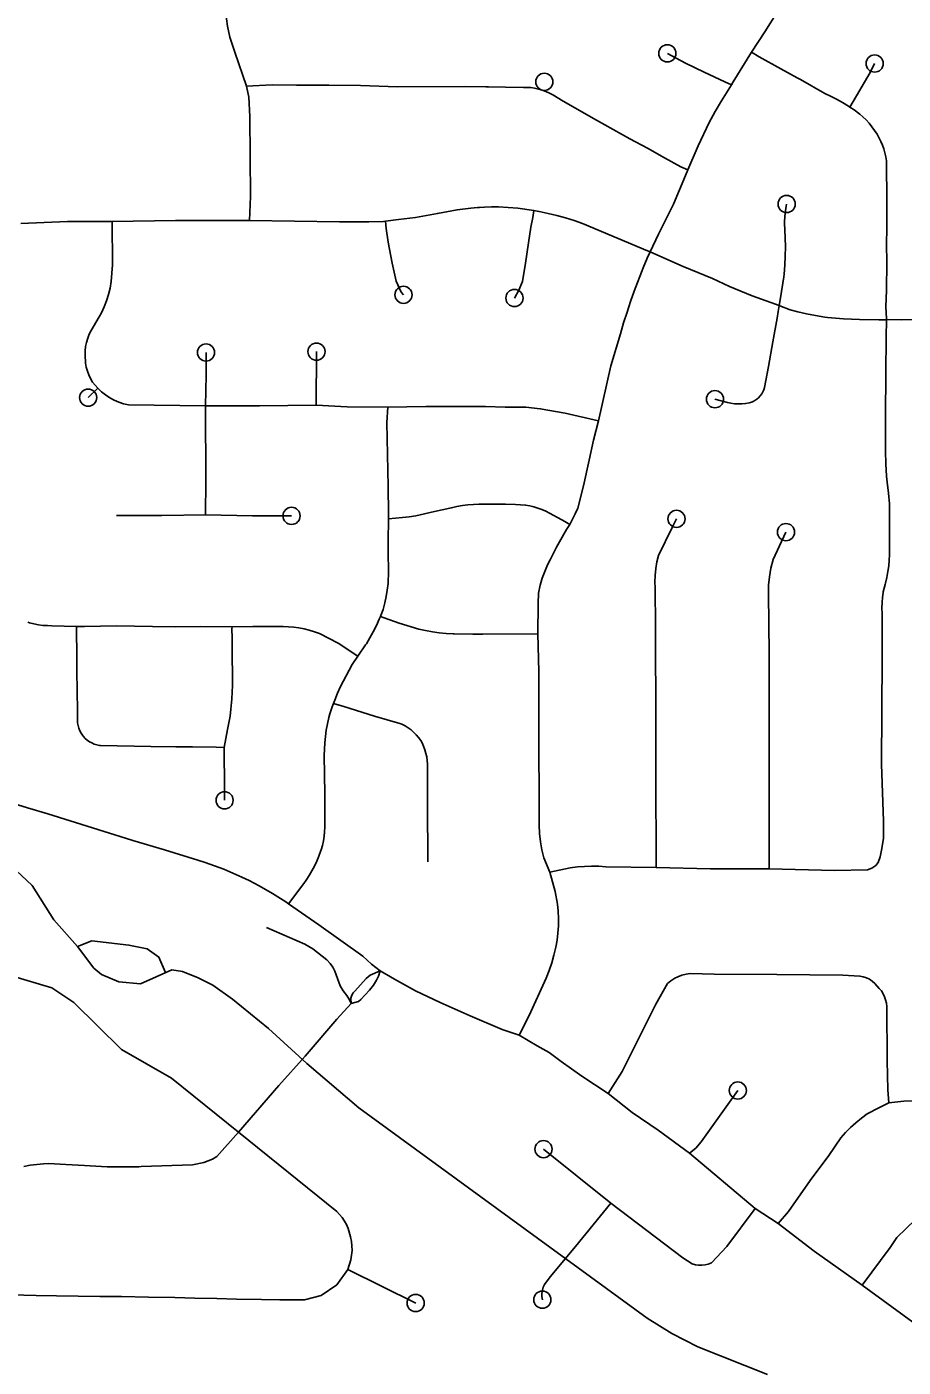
# Model space of a CAD drawing. Extents: x -19 to 366, y -4 to 359.
# Drawn here: x 145.748 to 146.231, y 193.996 to 194.735 of the extents above; entities that cross this region are included whole.
import ezdxf

# ---------------------------------------------------------------- set-up
doc = ezdxf.new("R2010")
doc.units = 0
for name, color, linetype in [('R_Striping', 7, 'Continuous'), ('R_Temp Easement', 7, 'Continuous'), ('Sheet Fence', 7, 'Continuous')]:
    doc.layers.add(name, color=color, linetype=linetype)

msp = doc.modelspace()

# ---------------------------------------------------------------- linework, layer by layer
at = {"layer": 'R_Striping'}
for points in [[(145.86923, 194.70224), (145.86263, 194.72092), (145.85996, 194.72932), (145.85862, 194.73533), (145.85757, 194.74341), (145.85713, 194.74879), (145.85695, 194.75329), (145.85752, 194.79264), (145.85715, 194.81378), (145.85703, 194.86597), (145.85645, 194.87248), (145.85536, 194.88052), (145.84851, 194.92482), (145.84463, 194.94453)], [(146.1475, 194.72094), (146.15467, 194.73213), (146.16193, 194.74353), (146.16485, 194.74746), (146.1716, 194.75845), (146.17496, 194.76309)], [(146.13636, 194.70303), (146.1328, 194.70471), (146.1213, 194.71007), (146.11106, 194.71489), (146.10312, 194.7192), (146.10104, 194.72033)], [(146.13636, 194.70303), (146.13738, 194.70462), (146.1475, 194.72094)], [(146.1475, 194.72094), (146.15158, 194.71845), (146.16366, 194.71186), (146.17265, 194.70678), (146.17436, 194.70588), (146.18778, 194.69829), (146.19087, 194.69685), (146.19427, 194.69512), (146.19757, 194.69325), (146.2008, 194.69126), (146.20157, 194.69075)], [(146.20157, 194.69075), (146.20523, 194.69688), (146.21273, 194.70974), (146.21527, 194.71472)], [(146.11235, 194.65609), (146.10844, 194.65785), (146.09953, 194.66275), (146.09006, 194.66817), (146.08041, 194.67334), (146.06208, 194.68358), (146.04358, 194.69397), (146.038, 194.69744), (146.0361, 194.69846), (146.03413, 194.69935), (146.0321, 194.70009), (146.03157, 194.70024), (146.03002, 194.70069), (146.0279, 194.70114), (146.02576, 194.70145), (146.0236, 194.7016), (146.02179, 194.70162), (146.0118, 194.70176), (146.00253, 194.70189), (146.00109, 194.70191), (145.98971, 194.70207), (145.9523, 194.70198), (145.93198, 194.70264), (145.91442, 194.70291), (145.89671, 194.7028), (145.88337, 194.70296), (145.86923, 194.70224)], [(145.87071, 194.62821), (145.87126, 194.64148), (145.87101, 194.68551), (145.87042, 194.69627), (145.86923, 194.70224)], [(146.11235, 194.65609), (146.11811, 194.66939), (146.12407, 194.68228), (146.12742, 194.6883), (146.13089, 194.69425), (146.13448, 194.70013), (146.13636, 194.70303)], [(146.2218, 194.57363), (146.22181, 194.57419), (146.22152, 194.58072), (146.22179, 194.58986), (146.22192, 194.60527), (146.22186, 194.6152), (146.22193, 194.62396), (146.22201, 194.64265), (146.22187, 194.65673), (146.22188, 194.65896), (146.22171, 194.66118), (146.22141, 194.66338), (146.22097, 194.66556), (146.22036, 194.6677), (146.21961, 194.6698), (146.21872, 194.67184), (146.21781, 194.67361), (146.21661, 194.6758), (146.21527, 194.67791), (146.21381, 194.67994), (146.21224, 194.68187), (146.21052, 194.68371), (146.20872, 194.68544), (146.20702, 194.68689), (146.20397, 194.68914), (146.20157, 194.69075)], [(146.09161, 194.61092), (146.09612, 194.6208), (146.10441, 194.63725), (146.11107, 194.65314), (146.11235, 194.65609)], [(146.0275, 194.63372), (146.01858, 194.63508), (146.008, 194.63573), (146.00413, 194.63576), (146.00028, 194.63564), (145.99758, 194.63546), (145.99642, 194.63538), (145.99281, 194.63499), (145.98521, 194.63414), (145.9743, 194.63218), (145.9622, 194.62993), (145.95285, 194.62882), (145.9458, 194.62783)], [(146.1626, 194.58144), (146.1633, 194.58565), (146.16523, 194.59715), (146.16539, 194.59875), (146.16577, 194.60372), (146.166, 194.60869), (146.16608, 194.61367), (146.16603, 194.61864), (146.16564, 194.62698), (146.16563, 194.62728), (146.16579, 194.63044), (146.1661, 194.63359), (146.16648, 194.63607), (146.16676, 194.63733)], [(145.79511, 194.62764), (145.77057, 194.62765), (145.74481, 194.62669)], [(145.78715, 194.53579), (145.78571, 194.53747), (145.78437, 194.53927), (145.78325, 194.54118), (145.78227, 194.54319), (145.78149, 194.54527), (145.78088, 194.54742), (145.78049, 194.54961), (145.78016, 194.55417), (145.78026, 194.55651), (145.78052, 194.55883), (145.78099, 194.56112), (145.78164, 194.56337), (145.78247, 194.56556), (145.78347, 194.56768), (145.78789, 194.5751), (145.78927, 194.57741), (145.79078, 194.58068), (145.79208, 194.58404), (145.79314, 194.58749), (145.79395, 194.59101), (145.79451, 194.59457), (145.79539, 194.6039), (145.79511, 194.62764)], [(145.87071, 194.62821), (145.8301, 194.62817), (145.79511, 194.62764)], [(145.9458, 194.62783), (145.94465, 194.62767), (145.93651, 194.62744), (145.92042, 194.6275), (145.87071, 194.62821)], [(145.9458, 194.62783), (145.94606, 194.6239), (145.94724, 194.61625), (145.94945, 194.60478), (145.95157, 194.59486), (145.95443, 194.58872), (145.95564, 194.58732)], [(146.0275, 194.63372), (146.0269, 194.6299), (146.02583, 194.62461), (146.02453, 194.61589), (146.02283, 194.60475), (146.02119, 194.59467), (146.01922, 194.58983), (146.01679, 194.58553)], [(146.09161, 194.61092), (146.09017, 194.61156), (146.074, 194.61841), (146.05438, 194.62654), (146.04969, 194.62818), (146.04493, 194.62966), (146.04016, 194.63101), (146.03531, 194.6322), (146.03045, 194.63325), (146.03024, 194.6333), (146.0275, 194.63372)], [(146.06313, 194.51787), (146.06988, 194.54812), (146.07515, 194.56585), (146.07694, 194.57182), (146.07882, 194.57776), (146.08077, 194.5837), (146.08269, 194.58931), (146.0878, 194.60221), (146.08991, 194.60758), (146.09161, 194.61092)], [(146.1626, 194.58144), (146.15798, 194.583), (146.14785, 194.5867), (146.13522, 194.59181), (146.12596, 194.59622), (146.1098, 194.60296), (146.09516, 194.60934), (146.09161, 194.61092)], [(146.30702, 194.58309), (146.30063, 194.58449), (146.29469, 194.58506), (146.29205, 194.58481), (146.28943, 194.58442), (146.28684, 194.58389), (146.28428, 194.58321), (146.28177, 194.58238), (146.27452, 194.57943), (146.26619, 194.57602), (146.2656, 194.5758), (146.26347, 194.57509), (146.26131, 194.57453), (146.25911, 194.57412), (146.2569, 194.57385), (146.25467, 194.57373), (146.24956, 194.57373), (146.24158, 194.57366), (146.22988, 194.57356), (146.2218, 194.57363)], [(146.1626, 194.58144), (146.1621, 194.57812), (146.16157, 194.57445), (146.15919, 194.56147), (146.15669, 194.54773), (146.15462, 194.53633), (146.15423, 194.53505), (146.1537, 194.53383), (146.15304, 194.53268), (146.15225, 194.53161), (146.15133, 194.53063), (146.15031, 194.52977), (146.14922, 194.52902), (146.14803, 194.52841), (146.14679, 194.52793), (146.14618, 194.52775), (146.14415, 194.52741), (146.14215, 194.52722), (146.14009, 194.52718), (146.13807, 194.52729), (146.13605, 194.52754), (146.13412, 194.52792), (146.12728, 194.52978)], [(146.2218, 194.57363), (146.22131, 194.57361), (146.21766, 194.57351), (146.20695, 194.57373), (146.20256, 194.5739), (146.19817, 194.57415), (146.19376, 194.57447), (146.18937, 194.57487), (146.18775, 194.57503), (146.18275, 194.57586), (146.1778, 194.57682), (146.17286, 194.57793), (146.16866, 194.57898), (146.16296, 194.58131), (146.1626, 194.58144)], [(146.2218, 194.57363), (146.22155, 194.56379), (146.22138, 194.54434), (146.22138, 194.53887), (146.22134, 194.52586), (146.22118, 194.50605), (146.22121, 194.50109), (146.22141, 194.49427), (146.22173, 194.48745), (146.22219, 194.48401), (146.22289, 194.47805), (146.22342, 194.47208), (146.22351, 194.46278), (146.22352, 194.44598), (146.22351, 194.44406), (146.22336, 194.44103), (146.22307, 194.43801), (146.22262, 194.43481), (146.22201, 194.43163), (146.22125, 194.42848), (146.22099, 194.42767), (146.22043, 194.42569), (146.22004, 194.42368), (146.21977, 194.42166), (146.21966, 194.42072), (146.21939, 194.41773), (146.21932, 194.41474), (146.21936, 194.41174), (146.21942, 194.38915), (146.21941, 194.38729), (146.21912, 194.32878), (146.22009, 194.2973), (146.22011, 194.28798), (146.21931, 194.28226), (146.21831, 194.27772), (146.21717, 194.27459), (146.21592, 194.27292), (146.21378, 194.27134), (146.21134, 194.27058), (146.19308, 194.27008), (146.15719, 194.27102)], [(145.84663, 194.52616), (145.84698, 194.54296), (145.84686, 194.55552)], [(145.90758, 194.52648), (145.90769, 194.55602)], [(145.78191, 194.53068), (145.78715, 194.53579)], [(145.84663, 194.52616), (145.80413, 194.52662), (145.80143, 194.5273), (145.79877, 194.5282), (145.79621, 194.52931), (145.79375, 194.53064), (145.79141, 194.53217), (145.78922, 194.53389), (145.78715, 194.53579)], [(145.84653, 194.46606), (145.84666, 194.48479), (145.84663, 194.52616)], [(145.90758, 194.52648), (145.87628, 194.52621), (145.84663, 194.52616)], [(145.94695, 194.52542), (145.92466, 194.5256), (145.90758, 194.52648)], [(145.94695, 194.52542), (145.94652, 194.51704), (145.9472, 194.48172), (145.94731, 194.46687), (145.94737, 194.46397)], [(146.06313, 194.51787), (146.04475, 194.52208), (146.03103, 194.52455), (146.02305, 194.52547), (146.01159, 194.52532), (146.00087, 194.52581), (146.00001, 194.52585), (145.98874, 194.52582), (145.96795, 194.52578), (145.94695, 194.52542)], [(146.04725, 194.46082), (146.04884, 194.46369), (146.05032, 194.46666), (146.05165, 194.46969), (146.05483, 194.48201), (146.05798, 194.49625), (146.0604, 194.50718), (146.06313, 194.51787)], [(146.04725, 194.46082), (146.04448, 194.4624), (146.04293, 194.46328), (146.03607, 194.46693), (146.03403, 194.46804), (146.03191, 194.46901), (146.02973, 194.46984), (146.02749, 194.47054), (146.02522, 194.47109), (146.02291, 194.47149), (146.01736, 194.47184), (146.01191, 194.47202), (146.00643, 194.47205), (145.99725, 194.47192), (145.99417, 194.47183), (145.99112, 194.47158), (145.98808, 194.47118), (145.98507, 194.47064), (145.98208, 194.46995), (145.98112, 194.4697), (145.97274, 194.4679), (145.96241, 194.46549), (145.95878, 194.46502), (145.95514, 194.46465), (145.94737, 194.46397)], [(145.84653, 194.46606), (145.82241, 194.46579), (145.79754, 194.46578)], [(145.89397, 194.4655), (145.87244, 194.46545), (145.84653, 194.46606)], [(145.94299, 194.41015), (145.94379, 194.41209), (145.94437, 194.41401), (145.94528, 194.41752), (145.94605, 194.42108), (145.94668, 194.42466), (145.94716, 194.42826), (145.94732, 194.43481), (145.94724, 194.44548), (145.94717, 194.45238), (145.94738, 194.46294), (145.94737, 194.46397)], [(146.02966, 194.4005), (146.02989, 194.41731), (146.0301, 194.42285), (146.03101, 194.4274), (146.032, 194.43127), (146.03384, 194.43574), (146.035, 194.43863), (146.03639, 194.44135), (146.03995, 194.44836), (146.04469, 194.45675), (146.04551, 194.45797), (146.04725, 194.46082)], [(146.09486, 194.27174), (146.09473, 194.32505), (146.09466, 194.35016), (146.09453, 194.40446), (146.09426, 194.42597), (146.09422, 194.42902), (146.09439, 194.43275), (146.09475, 194.43645), (146.09533, 194.44013), (146.09612, 194.44376), (146.10362, 194.45909), (146.10608, 194.46386)], [(146.15719, 194.27102), (146.15714, 194.35574), (146.15712, 194.38946), (146.15686, 194.42272), (146.15682, 194.42725), (146.15732, 194.43202), (146.15815, 194.43674), (146.15928, 194.44139), (146.16641, 194.45657)], [(145.77545, 194.4046), (145.76192, 194.40502), (145.75943, 194.40503), (145.75694, 194.4052), (145.75449, 194.40551), (145.75204, 194.40598), (145.74963, 194.40659), (145.74874, 194.40686)], [(145.93053, 194.38817), (145.93479, 194.39447), (145.93518, 194.39506), (145.93716, 194.39833), (145.93903, 194.40167), (145.94075, 194.40509), (145.94233, 194.40856), (145.94299, 194.41015)], [(146.02966, 194.4005), (145.99928, 194.40028), (145.9938, 194.40036), (145.98362, 194.40047), (145.983, 194.40049), (145.97918, 194.40073), (145.97538, 194.40111), (145.9716, 194.40164), (145.96783, 194.40232), (145.96412, 194.40314), (145.95327, 194.40638), (145.94491, 194.40932), (145.94299, 194.41015)], [(145.86122, 194.40446), (145.84366, 194.40464), (145.83, 194.40446), (145.8173, 194.40463), (145.79749, 194.40493), (145.77981, 194.40455), (145.77545, 194.4046)], [(145.85686, 194.33789), (145.85234, 194.33799), (145.83942, 194.33818), (145.83023, 194.33822), (145.81649, 194.33841), (145.78872, 194.339), (145.78812, 194.33908), (145.78667, 194.33937), (145.78528, 194.33981), (145.78391, 194.34038), (145.78264, 194.3411), (145.78143, 194.34194), (145.78031, 194.3429), (145.77931, 194.34396), (145.77877, 194.34463), (145.77797, 194.34586), (145.77729, 194.34717), (145.77673, 194.34854), (145.77633, 194.34996), (145.77608, 194.35141), (145.77598, 194.35288), (145.77607, 194.35803), (145.77578, 194.36906), (145.77566, 194.38017), (145.77564, 194.38975), (145.7755, 194.40159), (145.77545, 194.4046)], [(145.86122, 194.40446), (145.86106, 194.40333), (145.86119, 194.39837), (145.86129, 194.38709), (145.86134, 194.37883), (145.86144, 194.37568), (145.86145, 194.37201), (145.86133, 194.36834), (145.86111, 194.36468), (145.86095, 194.36271), (145.86057, 194.35895), (145.86006, 194.35521), (145.85942, 194.35149), (145.85867, 194.34781), (145.85686, 194.33789)], [(145.93053, 194.38817), (145.91966, 194.39532), (145.90931, 194.40072), (145.90656, 194.40171), (145.90376, 194.40255), (145.90092, 194.40326), (145.89806, 194.40381), (145.89516, 194.40422), (145.89224, 194.40447), (145.88933, 194.40457), (145.88644, 194.40453), (145.87258, 194.40459), (145.86122, 194.40446)], [(146.03624, 194.26922), (146.03298, 194.27704), (146.03192, 194.28147), (146.03112, 194.28595), (146.03063, 194.29048), (146.03042, 194.29504), (146.03029, 194.35339), (146.03023, 194.37972), (146.02966, 194.4005)], [(145.91708, 194.36214), (145.91778, 194.36404), (145.9193, 194.36779), (145.92096, 194.37148), (145.92738, 194.38354), (145.93053, 194.38817)], [(145.89227, 194.25171), (145.90065, 194.26299), (145.90201, 194.26486), (145.90367, 194.26737), (145.9052, 194.26995), (145.90659, 194.2726), (145.90786, 194.27532), (145.90898, 194.27809), (145.90938, 194.27905), (145.91023, 194.28147), (145.91094, 194.28393), (145.91153, 194.28643), (145.91195, 194.28896), (145.91221, 194.2915), (145.91234, 194.29406), (145.91231, 194.29661), (145.91229, 194.31245), (145.91201, 194.3335), (145.91207, 194.33701), (145.91228, 194.34051), (145.91262, 194.344), (145.91311, 194.34748), (145.91374, 194.35094), (145.91454, 194.35437), (145.91514, 194.35639), (145.9164, 194.36023), (145.91708, 194.36214)], [(145.91708, 194.36214), (145.92274, 194.36053), (145.93971, 194.35519), (145.95364, 194.3512), (145.95477, 194.3507), (145.95652, 194.34977), (145.95821, 194.34872), (145.95981, 194.34754), (145.96132, 194.34624), (145.96271, 194.34483), (145.96401, 194.34332), (145.96517, 194.34171), (145.96588, 194.3404), (145.96674, 194.33854), (145.96746, 194.33663), (145.96801, 194.33467), (145.96843, 194.33268), (145.96873, 194.33066), (145.96883, 194.32863), (145.96889, 194.32128), (145.96894, 194.31393), (145.96894, 194.2975), (145.96912, 194.28448), (145.96912, 194.27483)], [(145.85686, 194.33789), (145.8569, 194.33022), (145.85706, 194.3226), (145.85706, 194.31793), (145.85707, 194.3088)], [(145.89227, 194.25171), (145.89077, 194.25279), (145.88355, 194.25743), (145.87613, 194.26176), (145.87064, 194.26458), (145.86661, 194.26651), (145.86164, 194.26872), (145.8566, 194.27078), (145.85152, 194.27271), (145.8464, 194.2745), (145.84231, 194.2758), (145.824, 194.28151), (145.80655, 194.28669), (145.80596, 194.28686), (145.75972, 194.30126), (145.74856, 194.3046), (145.73288, 194.30942)], [(146.09486, 194.27174), (146.06716, 194.27217), (146.06324, 194.27243), (146.05931, 194.2725), (146.05538, 194.27238), (146.05146, 194.27207), (146.04756, 194.27158), (146.03624, 194.26922)], [(146.01932, 194.17938), (146.02489, 194.19032), (146.03434, 194.21088), (146.03595, 194.21501), (146.03736, 194.21921), (146.03856, 194.22347), (146.03954, 194.2278), (146.04028, 194.23173), (146.04075, 194.23569), (146.04104, 194.23968), (146.04106, 194.24368), (146.04089, 194.24767), (146.04046, 194.25165), (146.03914, 194.2586), (146.03624, 194.26922)], [(146.15719, 194.27102), (146.12481, 194.27109), (146.09486, 194.27174)], [(145.94278, 194.21477), (145.93808, 194.2185), (145.93321, 194.22296), (145.90901, 194.24023), (145.89227, 194.25171)], [(145.92677, 194.19677), (145.92585, 194.19882), (145.92443, 194.20128), (145.92239, 194.20374), (145.92074, 194.20658), (145.91776, 194.21458), (145.91664, 194.21694), (145.91524, 194.21883), (145.91335, 194.22089), (145.90569, 194.22692), (145.9012, 194.2295), (145.88011, 194.23866)], [(145.94278, 194.21477), (145.93726, 194.21247), (145.93516, 194.21063), (145.9289, 194.20369), (145.92794, 194.20277), (145.9271, 194.20152), (145.92663, 194.19974), (145.92677, 194.19677)], [(145.94278, 194.21477), (145.9419, 194.21188), (145.94082, 194.20979), (145.93906, 194.20702), (145.93687, 194.20425), (145.93217, 194.19898), (145.93078, 194.19804), (145.92677, 194.19677)], [(146.01932, 194.17938), (146.01009, 194.18261), (145.99241, 194.19), (145.97592, 194.19734), (145.9622, 194.2039), (145.95066, 194.21024), (145.94278, 194.21477)], [(146.22315, 194.14215), (146.22251, 194.1493), (146.2221, 194.16548), (146.22194, 194.19525), (146.22172, 194.19707), (146.22131, 194.19885), (146.22071, 194.20057), (146.21991, 194.20221), (146.21896, 194.20377), (146.21783, 194.2052), (146.21533, 194.20791), (146.21394, 194.20915), (146.2124, 194.21018), (146.21071, 194.211), (146.20897, 194.2116), (146.20713, 194.21196), (146.19765, 194.21239), (146.16128, 194.2129), (146.12686, 194.21304), (146.11361, 194.21336), (146.11132, 194.21299), (146.10909, 194.21239), (146.10691, 194.21156), (146.10523, 194.21072), (146.10291, 194.20929), (146.10108, 194.20786), (146.09474, 194.19651), (146.07613, 194.15932), (146.06839, 194.14725)], [(145.8648, 194.12599), (145.82789, 194.15571), (145.80034, 194.17145), (145.77404, 194.19737), (145.76188, 194.20557), (145.73968, 194.21214), (145.7113, 194.21165)], [(145.92677, 194.19677), (145.91895, 194.18824), (145.90142, 194.16782), (145.88698, 194.15173), (145.8648, 194.12599)], [(146.06839, 194.14725), (146.05398, 194.1569), (146.04247, 194.16496), (146.03588, 194.16992), (146.02923, 194.17358), (146.01932, 194.17938)], [(146.11321, 194.11446), (146.09592, 194.1271), (146.08161, 194.13679), (146.06839, 194.14725)], [(146.11321, 194.11446), (146.11673, 194.1171), (146.11966, 194.12064), (146.13986, 194.14892)], [(146.22315, 194.14215), (146.21757, 194.1394), (146.21114, 194.13597), (146.20796, 194.13366), (146.20493, 194.13117), (146.20203, 194.12852), (146.19929, 194.12572), (146.19671, 194.12276), (146.19001, 194.11301), (146.17967, 194.09927), (146.16782, 194.0822), (146.1621, 194.07563)], [(146.27841, 194.1426), (146.24762, 194.14266), (146.23705, 194.14314), (146.23139, 194.14298), (146.22315, 194.14215)], [(145.8648, 194.12599), (145.85277, 194.11247), (145.85033, 194.11101), (145.84567, 194.10921), (145.83931, 194.10791), (145.81104, 194.10706), (145.80976, 194.10692), (145.7924, 194.1069), (145.77985, 194.10753), (145.76963, 194.10812), (145.76026, 194.10863), (145.75721, 194.10849), (145.75359, 194.10818), (145.74998, 194.10773), (145.7464, 194.10712)], [(145.92507, 194.05022), (145.92659, 194.05568), (145.92706, 194.05818), (145.92729, 194.0607), (145.92726, 194.06324), (145.927, 194.06577), (145.9265, 194.06826), (145.92513, 194.07288), (145.92421, 194.0751), (145.9232, 194.077), (145.92192, 194.0789), (145.92047, 194.08065), (145.91883, 194.08225), (145.8648, 194.12599)], [(146.06991, 194.08684), (146.03279, 194.11662)], [(146.14935, 194.08382), (146.11321, 194.11446)], [(146.06991, 194.08684), (146.05048, 194.0629), (146.03655, 194.04623), (146.03336, 194.04211), (146.03265, 194.04052), (146.03218, 194.03885), (146.03195, 194.03712), (146.03195, 194.03538), (146.03219, 194.03366)], [(146.14935, 194.08382), (146.13391, 194.06295), (146.1253, 194.05389), (146.12362, 194.05326), (146.12185, 194.05284), (146.12006, 194.05265), (146.11826, 194.05269), (146.1165, 194.05294), (146.11475, 194.05342), (146.10956, 194.05672), (146.06991, 194.08684)], [(146.1621, 194.07563), (146.14935, 194.08382)], [(146.20837, 194.0417), (146.18195, 194.06043), (146.1621, 194.07563)], [(146.20837, 194.0417), (146.22381, 194.06245), (146.22741, 194.06795), (146.2377, 194.07784)], [(145.92507, 194.05022), (145.91897, 194.04189), (145.91025, 194.03597), (145.90113, 194.0335), (145.88751, 194.03357), (145.87732, 194.03372), (145.86367, 194.03391), (145.85286, 194.03424), (145.84059, 194.03449), (145.82973, 194.03478), (145.81509, 194.03507), (145.80032, 194.03533), (145.78836, 194.03541), (145.76441, 194.03576), (145.75332, 194.03588), (145.73971, 194.03632)], [(145.92507, 194.05022), (145.96236, 194.03181)], [(146.32235, 193.95916), (146.30743, 193.97009), (146.23634, 194.02125), (146.20837, 194.0417)]]:
    msp.add_lwpolyline(points, dxfattribs=at)
for centre in [(146.10104, 194.72033), (146.21527, 194.71472), (146.03325, 194.70465), (146.16676, 194.63733), (145.95564, 194.58732), (146.01679, 194.58553), (145.90769, 194.55602), (145.84686, 194.55552), (145.78191, 194.53068), (146.12728, 194.52978), (145.89397, 194.4655), (146.10608, 194.46386), (146.16641, 194.45657), (145.85707, 194.3088), (146.13986, 194.14892), (146.03279, 194.11662), (145.96236, 194.03181), (146.03219, 194.03366)]:
    msp.add_circle(centre, 0.00473, dxfattribs=at)
at = {"layer": 'R_Temp Easement'}
for points in [[(145.73365, 194.27818), (145.75104, 194.26182), (145.76295, 194.24296), (145.77596, 194.22827), (145.78497, 194.2164), (145.78917, 194.21283), (145.79887, 194.20874), (145.81082, 194.2077), (145.82799, 194.21543), (145.83387, 194.21453), (145.84243, 194.211)], [(145.8244, 194.21426), (145.82092, 194.22239), (145.81444, 194.22689), (145.80438, 194.22908), (145.78389, 194.23137), (145.77596, 194.22827)], [(145.84243, 194.211), (145.85061, 194.2069), (145.86148, 194.19921), (145.88133, 194.18307), (145.90234, 194.16371), (145.93097, 194.13929), (146.09001, 194.02341), (146.10353, 194.01499), (146.11781, 194.00772), (146.15621, 193.99248)]]:
    msp.add_lwpolyline(points, dxfattribs=at)
at = {"layer": 'Sheet Fence'}
for points in [[(154.11585, 1.87092), (153.9063, 10.48743), (153.69602, 19.10409), (153.48501, 27.72087), (153.27327, 36.3378), (153.0608, 44.95486), (152.84759, 53.57206), (152.63366, 62.1894), (152.419, 70.80688), (152.20362, 79.42449), (151.98751, 88.04225), (151.77068, 96.66014), (151.55312, 105.27817), (151.33484, 113.89634), (151.11584, 122.51465), (150.89612, 131.13311), (150.67568, 139.7517), (150.45452, 148.37043), (150.23264, 156.98931), (150.01005, 165.60832), (149.78674, 174.22748), (149.56272, 182.84677), (149.33799, 191.46621), (149.11254, 200.0858), (148.88638, 208.70552), (148.65952, 217.32539), (148.43194, 225.9454), (148.20366, 234.56555), (147.97466, 243.18584), (147.74497, 251.80628), (147.51457, 260.42687), (147.28346, 269.04759), (147.05165, 277.66846), (146.81914, 286.28948), (146.58593, 294.91064), (146.35202, 303.53194), (146.11742, 312.15339), (145.88211, 320.77499), (145.64611, 329.39673), (145.40941, 338.01861), (145.17202, 346.64065)], [(146.77834, 1.69699), (146.57878, 10.31313), (146.37852, 18.92942), (146.17757, 27.54584), (145.97591, 36.16241), (145.77356, 44.77911), (145.57052, 53.39596), (145.36679, 62.01295), (145.16236, 70.63008), (144.95724, 79.24735), (144.75142, 87.86477), (144.54492, 96.48232), (144.33773, 105.10002), (144.12986, 113.71787), (143.92129, 122.33585), (143.71204, 130.95398), (143.5021, 139.57225), (143.29148, 148.19067), (143.08018, 156.80923), (142.8682, 165.42794), (142.65553, 174.04679), (142.44218, 182.66579), (142.22816, 191.28493), (142.01345, 199.90421), (141.79807, 208.52365), (141.58202, 217.14322), (141.36528, 225.76295), (141.14788, 234.38282), (140.9298, 243.00284), (140.71105, 251.623), (140.49162, 260.24332), (140.27153, 268.86377), (140.05077, 277.48438), (139.82934, 286.10514), (139.60724, 294.72604), (139.38447, 303.34709), (139.16105, 311.96829), (138.93695, 320.58964), (138.7122, 329.21114), (138.48678, 337.83278), (138.2607, 346.45458)], [(0, 189.51617), (7.11214, 189.52059), (14.22427, 189.53386), (21.33637, 189.55597), (28.44845, 189.58693), (35.56048, 189.62672), (42.67245, 189.67537), (49.78436, 189.73285), (56.89619, 189.79918), (64.00793, 189.87436), (71.11958, 189.95838), (78.23111, 190.05124), (85.34253, 190.15294), (92.45381, 190.26349), (99.56495, 190.38288), (106.67593, 190.51112), (113.78675, 190.6482), (120.89739, 190.79412), (128.00785, 190.94888), (135.11811, 191.11248), (142.22816, 191.28493), (149.33799, 191.46621), (156.44759, 191.65634), (163.55694, 191.85531), (170.66605, 192.06312), (177.77489, 192.27977), (184.88345, 192.50526), (191.99173, 192.73959), (199.09971, 192.98276), (206.20739, 193.23477), (213.31474, 193.49561), (220.42177, 193.7653), (227.52845, 194.04382), (234.63479, 194.33118), (241.74076, 194.62738), (248.84635, 194.93241), (255.95157, 195.24628), (263.05638, 195.56898), (270.16079, 195.90052), (277.26478, 196.24089), (284.36834, 196.5901), (291.47147, 196.94814), (298.57414, 197.31501), (305.67635, 197.69072), (312.77809, 198.07525), (319.87934, 198.46862), (326.9801, 198.87082), (334.08035, 199.28185), (341.18009, 199.7017)]]:
    msp.add_spline(points, degree=3, dxfattribs=at)

doc.saveas('drawing.dxf')
